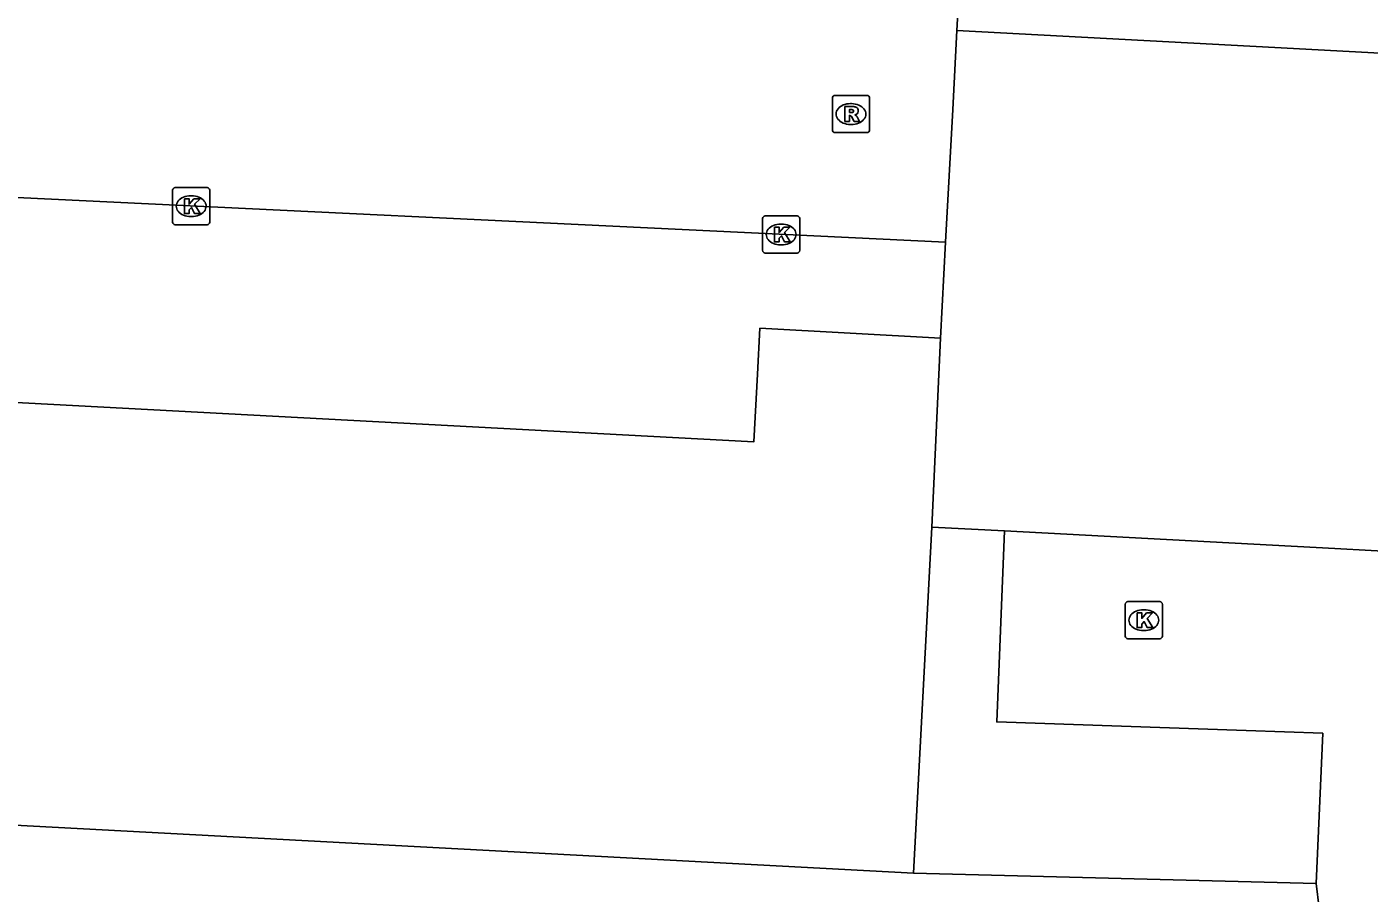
# Model space of a CAD drawing. Extents: x 162990 to 165007, y 383433 to 384336.
# Drawn here: x 164628.91 to 164664.97, y 384010.19 to 384033.47 of the extents above; entities that cross this region are included whole.
import ezdxf

# ---------------------------------------------------------------- set-up
doc = ezdxf.new("R2010")
doc.units = 0
for name, color, linetype in [('IMGEO_Groenvoorziening', 7, 'Continuous'), ('IMGEO_Kolk', 7, 'Continuous'), ('IMGEO_Pand', 7, 'Continuous'), ('IMGEO_Rijbaan_lokaal_open', 7, 'Continuous'), ('IMGEO_Rioolput', 7, 'Continuous'), ('IMGEO_Voetpad_open', 7, 'Continuous')]:
    doc.layers.add(name, color=color, linetype=linetype)

msp = doc.modelspace()

# ---------------------------------------------------------------- linework, layer by layer
at = {"layer": 'IMGEO_Groenvoorziening'}
msp.add_lwpolyline([(164652.73, 384010.724), (164663.547, 384010.45)], dxfattribs=at)
at = {"layer": 'IMGEO_Kolk'}
for p, q in [((164632.828, 384028.223), (164632.828, 384029.075)), ((164632.903, 384029.149), (164633.755, 384029.149)), ((164633.316, 384028.929), (164633.341, 384028.929)), ((164633.829, 384029.075), (164633.829, 384028.223)), ((164633.339, 384028.369), (164633.314, 384028.369)), ((164648.676, 384027.462), (164648.676, 384028.314)), ((164648.751, 384028.388), (164649.603, 384028.388)), ((164649.677, 384028.314), (164649.677, 384027.462)), ((164633.755, 384028.149), (164632.903, 384028.149)), ((164649.164, 384028.168), (164649.189, 384028.168)), ((164649.187, 384027.608), (164649.162, 384027.608)), ((164649.603, 384027.388), (164648.751, 384027.388)), ((164658.419, 384017.098), (164658.419, 384017.95)), ((164658.494, 384018.024), (164659.346, 384018.024)), ((164658.907, 384017.804), (164658.932, 384017.804)), ((164659.42, 384017.95), (164659.42, 384017.098)), ((164658.93, 384017.244), (164658.905, 384017.244)), ((164659.346, 384017.024), (164658.494, 384017.024))]:
    msp.add_line(p, q, dxfattribs=at)
for points in [[(164632.828, 384028.223), (164632.828, 384029.075)], [(164632.903, 384029.149), (164633.755, 384029.149)], [(164633.829, 384029.075), (164633.829, 384028.223)], [(164633.149, 384028.849), (164633.272, 384028.849), (164633.272, 384028.698), (164633.402, 384028.849), (164633.566, 384028.849), (164633.42, 384028.698), (164633.573, 384028.449), (164633.421, 384028.449), (164633.336, 384028.613), (164633.272, 384028.546), (164633.272, 384028.449), (164633.149, 384028.449), (164633.149, 384028.849)], [(164648.676, 384027.462), (164648.676, 384028.314)], [(164648.751, 384028.388), (164649.603, 384028.388)], [(164649.677, 384028.314), (164649.677, 384027.462)], [(164633.755, 384028.149), (164632.903, 384028.149)], [(164648.997, 384028.088), (164649.12, 384028.088), (164649.12, 384027.937), (164649.25, 384028.088), (164649.414, 384028.088), (164649.268, 384027.937), (164649.421, 384027.688), (164649.269, 384027.688), (164649.184, 384027.852), (164649.12, 384027.785), (164649.12, 384027.688), (164648.997, 384027.688), (164648.997, 384028.088)], [(164649.603, 384027.388), (164648.751, 384027.388)], [(164658.419, 384017.098), (164658.419, 384017.95)], [(164658.494, 384018.024), (164659.346, 384018.024)], [(164659.42, 384017.95), (164659.42, 384017.098)], [(164658.74, 384017.724), (164658.863, 384017.724), (164658.863, 384017.573), (164658.993, 384017.724), (164659.157, 384017.724), (164659.011, 384017.573), (164659.164, 384017.324), (164659.012, 384017.324), (164658.927, 384017.488), (164658.863, 384017.421), (164658.863, 384017.324), (164658.74, 384017.324), (164658.74, 384017.724)], [(164659.346, 384017.024), (164658.494, 384017.024)]]:
    msp.add_lwpolyline(points, dxfattribs=at)
for centre, start, end in [((164632.905, 384029.073), 91.552, 178.448), ((164632.905, 384029.073), 91.552, 178.448), ((164633.753, 384029.073), 1.552, 88.448), ((164633.753, 384029.073), 1.552, 88.448), ((164632.905, 384028.225), 181.552, 268.448), ((164632.905, 384028.225), 181.552, 268.448), ((164633.753, 384028.225), 271.552, 358.448), ((164633.753, 384028.225), 271.552, 358.448), ((164648.753, 384028.312), 91.552, 178.448), ((164648.753, 384028.312), 91.552, 178.448), ((164649.601, 384028.312), 1.552, 88.448), ((164649.601, 384028.312), 1.552, 88.448), ((164648.753, 384027.464), 181.552, 268.448), ((164648.753, 384027.464), 181.552, 268.448), ((164649.601, 384027.464), 271.552, 358.448), ((164649.601, 384027.464), 271.552, 358.448), ((164658.496, 384017.948), 91.552, 178.448), ((164658.496, 384017.948), 91.552, 178.448), ((164659.344, 384017.948), 1.552, 88.448), ((164659.344, 384017.948), 1.552, 88.448), ((164658.496, 384017.1), 181.552, 268.448), ((164658.496, 384017.1), 181.552, 268.448), ((164659.344, 384017.1), 271.552, 358.448), ((164659.344, 384017.1), 271.552, 358.448)]:
    msp.add_arc(centre, 0.0765, start, end, dxfattribs=at)
for centre, major_axis, ratio, start_param, end_param in [((164633.315, 384028.649), (-0.387, 0.002), 0.722429, 4.712389, 7.853982), ((164633.34, 384028.649), (-0.39, 0.002), 0.717154, 1.570796, 4.712389), ((164649.163, 384027.888), (-0.387, 0.002), 0.722429, 4.712389, 7.853982), ((164649.188, 384027.888), (-0.39, 0.002), 0.717154, 1.570796, 4.712389), ((164658.906, 384017.524), (-0.387, 0.002), 0.722429, 4.712389, 7.853982), ((164658.931, 384017.524), (-0.39, 0.002), 0.717154, 1.570796, 4.712389)]:
    msp.add_ellipse(centre, major_axis=major_axis, ratio=ratio, start_param=start_param, end_param=end_param, dxfattribs=at)
at = {"layer": 'IMGEO_Pand'}
for points in [[(164653.596, 384027.682), (164653.786, 384031.246), (164653.899, 384033.364)], [(164653.899, 384033.364), (164662.438, 384032.908), (164667.599, 384032.632), (164667.581, 384032.303), (164667.485, 384030.515), (164672.627, 384030.24)], [(164653.458, 384025.106), (164653.596, 384027.682)], [(164596.553, 384025.083), (164648.443, 384022.313), (164648.54, 384024.133), (164648.605, 384025.366), (164653.458, 384025.106)], [(164653.227, 384020.027), (164653.458, 384025.106)], [(164652.73, 384010.724), (164653.227, 384020.027)], [(164655.174, 384019.923), (164653.227, 384020.027)], [(164666.004, 384019.345), (164664.048, 384019.449), (164655.174, 384019.923)], [(164588.509, 384014.153), (164652.73, 384010.724)]]:
    msp.add_lwpolyline(points, dxfattribs=at)
at = {"layer": 'IMGEO_Rijbaan_lokaal_open'}
for points in [[(164654.009, 384035.442), (164653.899, 384033.364)], [(164653.596, 384027.682), (164624.171, 384029.097), (164596.906, 384030.619)]]:
    msp.add_lwpolyline(points, dxfattribs=at)
at = {"layer": 'IMGEO_Rioolput'}
for p, q in [((164650.552, 384030.698), (164650.552, 384031.55)), ((164650.627, 384031.624), (164651.479, 384031.624)), ((164651.553, 384031.55), (164651.553, 384030.698)), ((164651.04, 384031.404), (164651.065, 384031.404)), ((164651.063, 384030.844), (164651.038, 384030.844)), ((164651.479, 384030.624), (164650.627, 384030.624))]:
    msp.add_line(p, q, dxfattribs=at)
for points in [[(164650.552, 384030.698), (164650.552, 384031.55)], [(164650.627, 384031.624), (164651.479, 384031.624)], [(164651.553, 384031.55), (164651.553, 384030.698)], [(164651.141, 384031.322), (164650.889, 384031.324), (164650.889, 384030.924)], [(164651.067, 384031.243), (164651.013, 384031.243), (164651.013, 384031.162)], [(164651.013, 384031.162), (164651.065, 384031.162)], [(164650.889, 384030.924), (164651.013, 384030.924), (164651.013, 384031.086), (164651.024, 384031.086)], [(164651.071, 384031.057), (164651.142, 384030.924), (164651.282, 384030.924), (164651.217, 384031.05)], [(164651.479, 384030.624), (164650.627, 384030.624)]]:
    msp.add_lwpolyline(points, dxfattribs=at)
for centre, radius, start, end in [((164650.629, 384031.548), 0.0765, 91.552, 178.448), ((164650.629, 384031.548), 0.0765, 91.552, 178.448), ((164651.477, 384031.548), 0.0765, 1.552, 88.448), ((164651.477, 384031.548), 0.0765, 1.552, 88.448), ((164651.049, 384031.351), 0.19, 274.7715, 282.9687), ((164651.073, 384031.147), 0.0964, 77.0061, 93.1865), ((164651.087, 384031.204), 0.0378, 276.6634, 79.6772), ((164651.14, 384031.212), 0.109, 350.3612, 89.416), ((164651.138, 384031.212), 0.112, 277.5842, 350.9817), ((164651.122, 384030.997), 0.108, 29.5134, 73.7905), ((164651.023, 384031.033), 0.0533, 26.0293, 88.6989), ((164650.629, 384030.7), 0.0765, 181.552, 268.448), ((164650.629, 384030.7), 0.0765, 181.552, 268.448), ((164651.477, 384030.7), 0.0765, 271.552, 358.448), ((164651.477, 384030.7), 0.0765, 271.552, 358.448)]:
    msp.add_arc(centre, radius, start, end, dxfattribs=at)
for centre, major_axis, ratio, start_param, end_param in [((164651.039, 384031.124), (-0.387, 0.002), 0.722429, 4.712389, 7.853982), ((164651.064, 384031.124), (-0.39, 0.002), 0.717154, 1.570796, 4.712389)]:
    msp.add_ellipse(centre, major_axis=major_axis, ratio=ratio, start_param=start_param, end_param=end_param, dxfattribs=at)
at = {"layer": 'IMGEO_Voetpad_open'}
for points in [[(164663.547, 384010.45), (164663.727, 384014.485), (164661.669, 384014.557), (164654.97, 384014.792), (164655.174, 384019.923)], [(164663.547, 384010.45), (164663.634, 384009.785)]]:
    msp.add_lwpolyline(points, dxfattribs=at)

doc.saveas('drawing.dxf')
